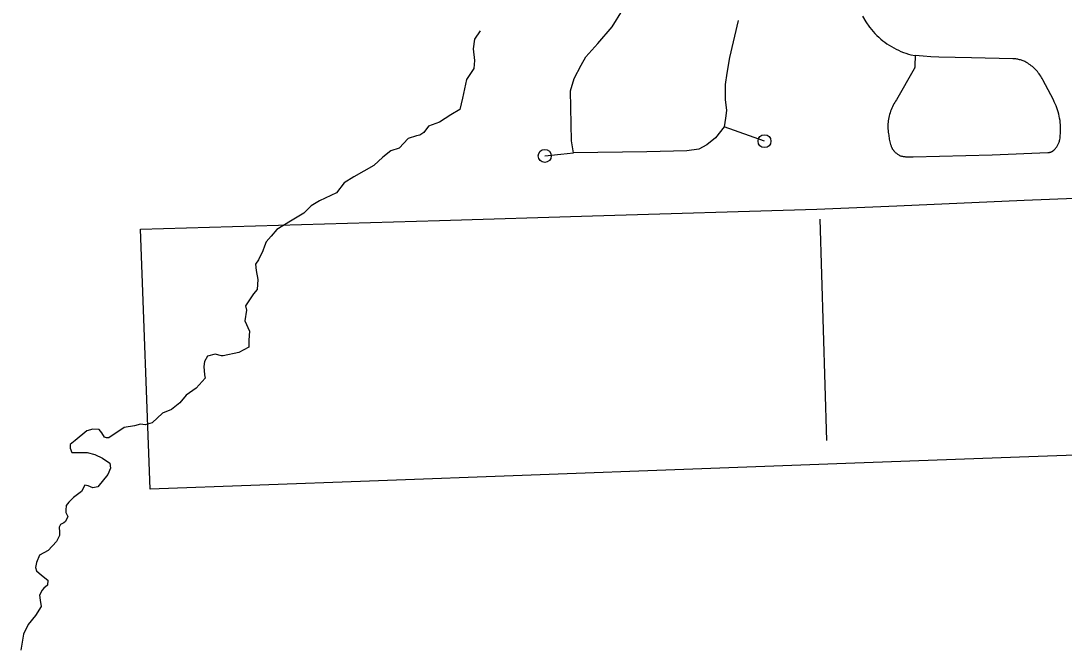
# Model space of a CAD drawing. Extents: x 309348 to 309445, y 336383 to 336484.
# Drawn here: x 309352.004 to 309352.808, y 336402.86 to 336403.34 of the extents above; entities that cross this region are included whole.
import ezdxf

# ---------------------------------------------------------------- set-up
doc = ezdxf.new("R2010")
doc.units = 0
doc.layers.add('R_Annotation', color=7, linetype='Continuous')

msp = doc.modelspace()

# ---------------------------------------------------------------- linework, layer by layer
at = {"layer": 'R_Annotation'}
for points in [[(309352.55717, 336403.33981), (309352.55052, 336403.31127), (309352.5483, 336403.29935), (309352.5472, 336403.29048), (309352.5472, 336403.27912), (309352.54803, 336403.27052), (309352.54747, 336403.2647), (309352.54636, 336403.25804), (309352.53971, 336403.24946), (309352.53306, 336403.24419), (309352.52669, 336403.24087), (309352.51755, 336403.23948), (309352.48679, 336403.23865), (309352.43026, 336403.23808), (309352.42859, 336403.24724), (309352.42804, 336403.28577), (309352.43081, 336403.29519), (309352.43607, 336403.30545), (309352.43968, 336403.31182), (309352.4491, 336403.32207), (309352.45991, 336403.3351), (309352.46794, 336403.34785)], [(309352.65297, 336403.34311), (309352.65537, 336403.33879), (309352.65822, 336403.33476), (309352.65849, 336403.33442), (309352.65977, 336403.33284), (309352.6611, 336403.3313), (309352.66249, 336403.32981), (309352.66392, 336403.32836), (309352.6654, 336403.32697), (309352.66693, 336403.32562), (309352.66851, 336403.32434), (309352.67013, 336403.3231), (309352.67179, 336403.32192), (309352.67349, 336403.3208), (309352.67523, 336403.31974), (309352.677, 336403.31874), (309352.6788, 336403.3178), (309352.68064, 336403.31693), (309352.68251, 336403.31612), (309352.6844, 336403.31537), (309352.68632, 336403.31469), (309352.68826, 336403.31407), (309352.69021, 336403.31352), (309352.69359, 336403.31306)], [(309352.35821, 336403.33198), (309352.35388, 336403.3255), (309352.35302, 336403.31815), (309352.35388, 336403.30907), (309352.35345, 336403.30302), (309352.34783, 336403.29437), (309352.34481, 336403.2801), (309352.34265, 336403.27145), (309352.33573, 336403.26713), (309352.32708, 336403.26151), (309352.31844, 336403.25848), (309352.31498, 336403.25373), (309352.31195, 336403.25157), (309352.30936, 336403.25113), (309352.30288, 336403.24897), (309352.29596, 336403.24162), (309352.28948, 336403.23946), (309352.28342, 336403.23471), (309352.27651, 336403.22822), (309352.26095, 336403.21957), (309352.2536, 336403.21482), (309352.24755, 336403.20704), (309352.23458, 336403.20098), (309352.22809, 336403.19709), (309352.22247, 336403.19147), (309352.2121, 336403.18542), (309352.20173, 336403.17893), (309352.1974, 336403.17375), (309352.19351, 336403.16942), (309352.19222, 336403.16596), (309352.19092, 336403.16251), (309352.18746, 336403.15559), (309352.1853, 336403.15213), (309352.18573, 336403.14737), (309352.18703, 336403.14046), (309352.1866, 336403.13267), (309352.18357, 336403.12922), (309352.17752, 336403.12014), (309352.17838, 336403.11668), (309352.17709, 336403.10846), (309352.18054, 336403.10068), (309352.18011, 336403.09376), (309352.18011, 336403.08814), (309352.17233, 336403.08425), (309352.16023, 336403.08166), (309352.15893, 336403.08166), (309352.15418, 336403.08295), (309352.14812, 336403.08123), (309352.14596, 336403.07733), (309352.14553, 336403.07344), (309352.14596, 336403.06696), (309352.14639, 336403.06436), (309352.13948, 336403.05658), (309352.1317, 336403.05139), (309352.12694, 336403.04534), (309352.12046, 336403.04015), (309352.11357, 336403.03745)], [(309352.69359, 336403.31306), (309352.69329, 336403.30503), (309352.6933, 336403.30488), (309352.69329, 336403.30473), (309352.69329, 336403.30459), (309352.69327, 336403.30444), (309352.69326, 336403.30429), (309352.69323, 336403.30415), (309352.69321, 336403.304), (309352.69318, 336403.30386), (309352.69314, 336403.30371), (309352.6931, 336403.30357), (309352.69305, 336403.30343), (309352.693, 336403.30329), (309352.69295, 336403.30316), (309352.69289, 336403.30302), (309352.69282, 336403.30289), (309352.69275, 336403.30276), (309352.6791, 336403.27889), (309352.67839, 336403.27785), (309352.67773, 336403.27679), (309352.67709, 336403.27571), (309352.6765, 336403.27461), (309352.67595, 336403.27348), (309352.67543, 336403.27234), (309352.67496, 336403.27118), (309352.67452, 336403.27001), (309352.67413, 336403.26882), (309352.67378, 336403.26761), (309352.67347, 336403.2664), (309352.6732, 336403.26518), (309352.67298, 336403.26394), (309352.67279, 336403.2627), (309352.67266, 336403.26146), (309352.67256, 336403.26021), (309352.67251, 336403.25896), (309352.6725, 336403.2577), (309352.67254, 336403.25645), (309352.67262, 336403.2552), (309352.67274, 336403.25395), (309352.67291, 336403.25271), (309352.67312, 336403.25147), (309352.67322, 336403.25045), (309352.67336, 336403.24942), (309352.67353, 336403.2484), (309352.67374, 336403.24739), (309352.67398, 336403.24639)], [(309352.78693, 336403.30136), (309352.78618, 336403.30216), (309352.7854, 336403.30293), (309352.7846, 336403.30367), (309352.78378, 336403.30439), (309352.78293, 336403.30507), (309352.78206, 336403.30573), (309352.78116, 336403.30635), (309352.78025, 336403.30695), (309352.77931, 336403.30751), (309352.77867, 336403.30787), (309352.77802, 336403.3082), (309352.77736, 336403.30851), (309352.77669, 336403.3088), (309352.77601, 336403.30906), (309352.77532, 336403.30931), (309352.77462, 336403.30953), (309352.77392, 336403.30972), (309352.77321, 336403.3099), (309352.77249, 336403.31004), (309352.77177, 336403.31017), (309352.77105, 336403.31027), (309352.77032, 336403.31034), (309352.7696, 336403.31039), (309352.76887, 336403.31042), (309352.73693, 336403.31103), (309352.71169, 336403.31172), (309352.70564, 336403.31196), (309352.69961, 336403.3124), (309352.69359, 336403.31306)], [(309352.80223, 336403.24215), (309352.80258, 336403.24264), (309352.8029, 336403.24313), (309352.80321, 336403.24364), (309352.8035, 336403.24416), (309352.80377, 336403.24468), (309352.80402, 336403.24522), (309352.80425, 336403.24576), (309352.80437, 336403.24607), (309352.80448, 336403.24638), (309352.80458, 336403.24669), (309352.80467, 336403.24701), (309352.80475, 336403.24733), (309352.80482, 336403.24765), (309352.80488, 336403.24797), (309352.80513, 336403.24962), (309352.80533, 336403.25128), (309352.80547, 336403.25295), (309352.80555, 336403.25462), (309352.80557, 336403.25629), (309352.80554, 336403.25796), (309352.80545, 336403.25963), (309352.8053, 336403.2613), (309352.80509, 336403.26295), (309352.80483, 336403.26461), (309352.80451, 336403.26625), (309352.80413, 336403.26787), (309352.8037, 336403.26949), (309352.80321, 336403.27109), (309352.80267, 336403.27267), (309352.80207, 336403.27423), (309352.80142, 336403.27577), (309352.80072, 336403.27729), (309352.79997, 336403.27878), (309352.79184, 336403.29417), (309352.79134, 336403.29514), (309352.7908, 336403.29609), (309352.79023, 336403.29703), (309352.78963, 336403.29794), (309352.789, 336403.29883), (309352.78834, 336403.2997), (309352.78765, 336403.30054), (309352.78693, 336403.30136)], [(309352.5774, 336403.24695), (309352.54636, 336403.25804)], [(309352.67398, 336403.24639), (309352.67425, 336403.24539), (309352.67456, 336403.24441), (309352.67489, 336403.24343), (309352.675, 336403.24309), (309352.67512, 336403.24275), (309352.67525, 336403.24241), (309352.67539, 336403.24208), (309352.67554, 336403.24175), (309352.67571, 336403.24143), (309352.67588, 336403.24112), (309352.67607, 336403.24081), (309352.67626, 336403.24051), (309352.67647, 336403.24022), (309352.67669, 336403.23993), (309352.67691, 336403.23965), (309352.67715, 336403.23938), (309352.67739, 336403.23912), (309352.67779, 336403.23872), (309352.6782, 336403.23833), (309352.67862, 336403.23795), (309352.67905, 336403.23759), (309352.6795, 336403.23725), (309352.67995, 336403.23691), (309352.68042, 336403.2366), (309352.68089, 336403.2363), (309352.68138, 336403.23601), (309352.68187, 336403.23574), (309352.68247, 336403.23557), (309352.68307, 336403.23542), (309352.68367, 336403.2353), (309352.68428, 336403.23519), (309352.68489, 336403.2351), (309352.6855, 336403.23504), (309352.68612, 336403.23499), (309352.69196, 336403.23478), (309352.75294, 336403.23644), (309352.79584, 336403.23819), (309352.79608, 336403.2382), (309352.79632, 336403.23822), (309352.79657, 336403.23825), (309352.79681, 336403.23828), (309352.79705, 336403.23833), (309352.79729, 336403.23838), (309352.79752, 336403.23844), (309352.79776, 336403.23851), (309352.79799, 336403.23859), (309352.79822, 336403.23868), (309352.79844, 336403.23877), (309352.79866, 336403.23887), (309352.79888, 336403.23898), (309352.7991, 336403.2391), (309352.79931, 336403.23922), (309352.79951, 336403.23935), (309352.79971, 336403.23949), (309352.79991, 336403.23964), (309352.8001, 336403.23979), (309352.80029, 336403.23995), (309352.80047, 336403.24011), (309352.80064, 336403.24029), (309352.80098, 336403.24064), (309352.80131, 336403.241), (309352.80163, 336403.24138), (309352.80194, 336403.24176), (309352.80223, 336403.24215)], [(309352.40809, 336403.23559), (309352.42056, 336403.23697), (309352.43026, 336403.23808)], [(309352.09669, 336403.17905), (309352.32707, 336403.18595), (309352.44482, 336403.18948), (309352.61783, 336403.19467), (309352.67947, 336403.19726), (309352.77746, 336403.20142), (309352.89466, 336403.20604), (309353.02403, 336403.21089), (309353.16724, 336403.21625), (309353.23971, 336403.21897), (309353.32516, 336403.22217), (309353.40884, 336403.22531)], [(309352.62545, 336403.01633), (309352.62018, 336403.18693)], [(309352.8913, 336402.94195), (309352.88931, 336403.00776), (309352.77401, 336403.0035), (309352.64017, 336402.99856), (309352.52223, 336402.9942), (309352.27318, 336402.985), (309352.10409, 336402.97876), (309352.09669, 336403.17905)], [(309352.11357, 336403.03745), (309352.10548, 336403.03), (309352.10029, 336403.02839), (309352.09673, 336403.02903), (309352.09187, 336403.02774), (309352.0841, 336403.02644), (309352.07212, 336403.01834), (309352.0705, 336403.01834), (309352.06888, 336403.01899), (309352.06694, 336403.02223), (309352.06467, 336403.02482), (309352.05981, 336403.02515), (309352.05528, 336403.02385), (309352.04621, 336403.0164), (309352.04232, 336403.01316), (309352.04232, 336403.01057), (309352.04362, 336403.00701), (309352.04912, 336403.00701), (309352.0556, 336403.00701), (309352.06143, 336403.00571), (309352.06726, 336403.0028), (309352.07309, 336402.99891), (309352.07341, 336402.99502), (309352.07147, 336402.99016), (309352.0637, 336402.98077), (309352.05981, 336402.9798), (309352.05625, 336402.98142), (309352.05366, 336402.98207), (309352.05107, 336402.97721), (309352.04491, 336402.97235), (309352.04135, 336402.96879), (309352.03941, 336402.96619), (309352.03909, 336402.96263), (309352.03909, 336402.96101), (309352.03973, 336402.95939), (309352.0407, 336402.95777), (309352.03876, 336402.95389), (309352.03747, 336402.95291), (309352.03488, 336402.95162), (309352.0339, 336402.94967), (309352.03423, 336402.94579), (309352.03423, 336402.9432), (309352.03196, 336402.93866), (309352.02548, 336402.93154), (309352.01868, 336402.92797), (309352.01642, 336402.92247), (309352.01577, 336402.91858), (309352.01642, 336402.91599), (309352.0203, 336402.91275), (309352.02516, 336402.90886), (309352.02484, 336402.90497), (309352.02224, 336402.90271), (309352.02095, 336402.90109), (309352.01868, 336402.8972), (309352.01933, 336402.89331), (309352.01998, 336402.88846), (309352.01577, 336402.88165), (309352.00994, 336402.87453), (309352.00638, 336402.86708), (309352.00443, 336402.85477)]]:
    msp.add_lwpolyline(points, dxfattribs=at)
for centre in [(309352.5774, 336403.24695), (309352.40809, 336403.23559)]:
    msp.add_circle(centre, 0.005, dxfattribs=at)

doc.saveas('drawing.dxf')
